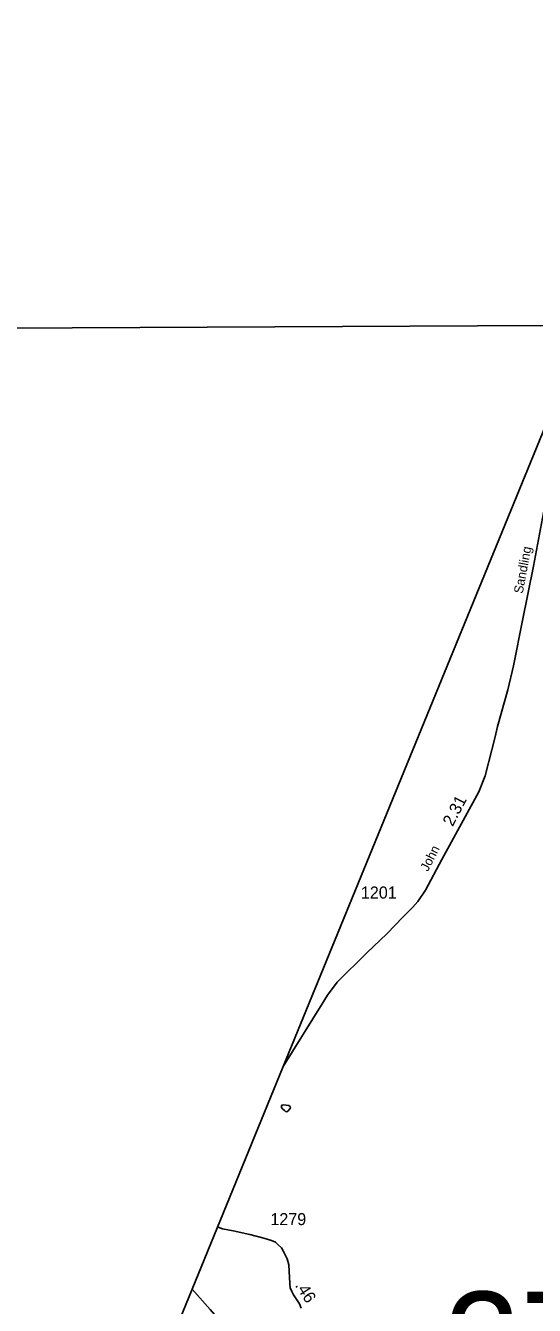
# Model space of a CAD drawing. Extents: x 2126262 to 2293712, y 749403 to 919119.
# Drawn here: x 2141497 to 2146782, y 869768 to 883054 of the extents above; entities that cross this region are included whole.
import ezdxf

# ---------------------------------------------------------------- set-up
doc = ezdxf.new("R2010")
doc.units = 0
for name, color, linetype in [('Exist Boundary Political CountyLine', 7, 'Continuous'), ('Exist Hydrographic Pond Under 1500 Sq Ft', 7, 'Continuous'), ('Exist Road Secondary Mileage Hundredths English Label', 7, 'Continuous'), ('Exist Road Secondary Structure Standard Bridge Number Label', 7, 'Continuous'), ('Exist Road Secondary Type 51 Attributed', 7, 'Continuous'), ('Exist Road Secondary Type 51 Label', 7, 'Continuous'), ('Exist Road Secondary Type 51 Number Label', 7, 'Continuous'), ('Map Preparation Longitude Latitude Lines', 7, 'Continuous')]:
    doc.layers.add(name, color=color, linetype=linetype)

msp = doc.modelspace()

# ---------------------------------------------------------------- linework, layer by layer
at = {"layer": 'Exist Boundary Political CountyLine'}
msp.add_lwpolyline([(2148576, 883054), (2147673, 880768), (2147376, 880066), (2144174, 872249), (2143226, 869937), (2140998, 864498)], dxfattribs=at)
at = {"layer": 'Exist Hydrographic Pond Under 1500 Sq Ft'}
msp.add_lwpolyline([(2144231, 871842), (2144203, 871848), (2144181, 871851), (2144160, 871848), (2144156, 871835), (2144154, 871822), (2144164, 871809), (2144187, 871791), (2144198, 871782), (2144210, 871778), (2144224, 871787), (2144242, 871807), (2144250, 871819), (2144245, 871832), (2144231, 871842)], dxfattribs=at)
at = {"layer": 'Exist Road Secondary Type 51 Attributed'}
for points in [[(2146899, 878105), (2146773, 877441), (2146660, 876877), (2146565, 876408), (2146506, 876160), (2146400, 875778), (2146375, 875669), (2146272, 875266), (2146205, 875099), (2145822, 874398), (2145650, 874080), (2145572, 873962), (2145520, 873903), (2145416, 873798), (2145248, 873625), (2145041, 873427), (2144735, 873123), (2144633, 872989), (2144578, 872897), (2144174, 872249)], [(2144361, 869738), (2144341, 869783), (2144280, 869878), (2144263, 869913), (2144247, 869951), (2144242, 869997), (2144235, 870124), (2144232, 870190), (2144213, 870250), (2144176, 870327), (2144155, 870364), (2144119, 870397), (2144092, 870424), (2144050, 870442), (2143973, 870467), (2143827, 870504), (2143652, 870542), (2143544, 870564), (2143516, 870573), (2143490, 870582)], [(2144856, 865175), (2144681, 866103), (2144602, 866486), (2144568, 866649), (2144524, 866874), (2144478, 867085), (2144437, 867317), (2144401, 867437), (2144355, 867538), (2144126, 868178), (2143958, 868635), (2143742, 869258), (2143684, 869380), (2143624, 869473), (2143571, 869546), (2143416, 869727), (2143226, 869937)]]:
    msp.add_lwpolyline(points, dxfattribs=at)
at = {"layer": 'Map Preparation Longitude Latitude Lines'}
msp.add_lwpolyline([(2138470, 879900), (2147594, 879943), (2148421, 879947)], dxfattribs=at)

# ---------------------------------------------------------------- texts
at = {"layer": 'Exist Road Secondary Mileage Hundredths English Label'}
for s, rotation, p in [('2.31', 62.5565, (2145933, 874732)), ('.46', 302.6192, (2144292, 869976))]:
    msp.add_text(s, height=125, rotation=rotation, dxfattribs=at).set_placement(p)
at = {"layer": 'Exist Road Secondary Structure Standard Bridge Number Label'}
msp.add_text('27', height=1066.3, dxfattribs=at).set_placement((2145844, 868844))
at = {"layer": 'Exist Road Secondary Type 51 Label'}
for s, rotation, p in [('Sandling', 79.3763, (2146660, 877152)), ('John', 62.9807, (2145676, 874267))]:
    msp.add_text(s, height=95, rotation=rotation, dxfattribs=at).set_placement(p)
at = {"layer": 'Exist Road Secondary Type 51 Number Label'}
for s, p in [('1201', (2144980, 873992)), ('1279', (2144040, 870601))]:
    msp.add_text(s, height=125, dxfattribs=at).set_placement(p)

doc.saveas('drawing.dxf')
